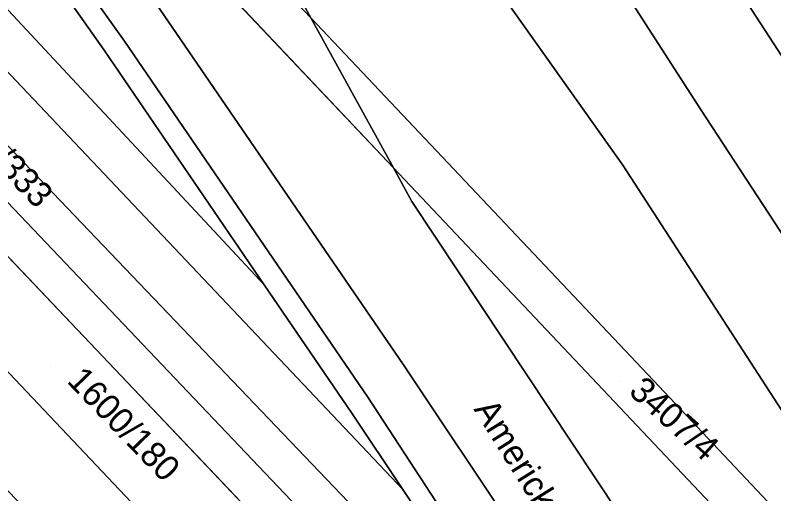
# Model space of a CAD drawing. Extents: x -262715 to -259381, y -1237238 to -1231182.
# Drawn here: x -262033.7 to -261973.8, y -1235805.2 to -1235767.4 of the extents above; entities that cross this region are included whole.
import ezdxf

# ---------------------------------------------------------------- set-up
doc = ezdxf.new("R2010")
doc.units = 0
for name, color, linetype in [('body_kn', 7, 'Continuous'), ('kladpar_druhypozemkov', 7, 'Continuous'), ('kladpar_hranice', 7, 'Continuous'), ('kladpar_parcelnecisla', 7, 'Continuous'), ('kladpar_plochy', 7, 'Continuous'), ('popisy', 7, 'Continuous')]:
    doc.layers.add(name, color=color, linetype=linetype)

msp = doc.modelspace()

# ---------------------------------------------------------------- linework, layer by layer
at = {"layer": 'body_kn'}
for p, q in [((-262010.35, -1235767.62), (-262010.35, -1235767.62)), ((-262025.06, -1235769.46), (-262025.06, -1235769.46)), ((-262026.68, -1235770.18), (-262026.68, -1235770.18)), ((-261979.55, -1235774.83), (-261979.55, -1235774.83)), ((-262003.82, -1235779.47), (-262003.82, -1235779.47)), ((-262003.82, -1235779.47), (-262003.82, -1235779.47)), ((-261985.69, -1235779.24), (-261985.69, -1235779.24)), ((-262002.36, -1235782.12), (-262002.36, -1235782.12)), ((-262014.03, -1235788.7), (-262014.03, -1235788.7)), ((-262014.03, -1235788.7), (-262014.03, -1235788.7)), ((-262003.02, -1235795.01), (-262003.02, -1235795.01)), ((-261983.72, -1235795.77), (-261983.72, -1235795.77)), ((-262005.84, -1235797.58), (-262005.84, -1235797.58)), ((-262007.11, -1235798.84), (-262007.11, -1235798.84)), ((-262003.07, -1235804.87), (-262003.07, -1235804.87)), ((-262003.07, -1235804.87), (-262003.07, -1235804.87))]:
    msp.add_line(p, q, dxfattribs=at)
at = {"layer": 'kladpar_druhypozemkov'}
for p, q in [((-262030.94, -1235795.18), (-262030.94, -1235795.18)), ((-261985.92, -1235796.31), (-261985.92, -1235796.31))]:
    msp.add_line(p, q, dxfattribs=at)
at = {"layer": 'kladpar_hranice'}
for p, q in [((-262010.35, -1235767.62), (-262064.17, -1235710.73)), ((-262064.17, -1235710.73), (-262010.35, -1235767.62)), ((-261974, -1235849.89), (-262095.14, -1235722.46)), ((-262003.82, -1235779.47), (-262043.62, -1235737.36)), ((-262043.62, -1235737.36), (-262003.82, -1235779.47)), ((-262003.82, -1235779.47), (-262010.35, -1235767.62)), ((-262010.35, -1235767.62), (-262003.82, -1235779.47))]:
    msp.add_line(p, q, dxfattribs=at)
for points in [[(-262081.92, -1235688.22), (-262080.85, -1235679.13), (-262080.12, -1235672.98), (-262076.81, -1235676.94), (-262070.78, -1235681.04), (-262065.23, -1235682.78), (-262061.91, -1235682.39), (-262060.99, -1235680.29), (-262061.87, -1235677.16), (-262067.88, -1235669.57), (-262071.18, -1235665.59), (-262069.42, -1235664.16), (-262064.18, -1235659.88), (-262063.36, -1235659.18), (-262031.59, -1235693.69), (-262013.51, -1235721.8), (-261996.35, -1235748.74), (-261979.55, -1235774.83), (-261960.13, -1235804.5), (-261935.73, -1235843.8), (-261931.33, -1235851.2)], [(-262010.35, -1235767.62), (-262016.41, -1235756.62), (-262026.92, -1235741.35), (-262051.96, -1235705.56), (-262054.49, -1235695.76), (-262053.82, -1235690.77), (-262052.17, -1235690.38), (-262050.33, -1235691.31)], [(-261956.93, -1235824.12), (-261966.74, -1235808.5), (-261985.69, -1235779.24), (-262005.02, -1235752), (-262018.13, -1235733.76), (-262050.33, -1235691.31), (-262052.17, -1235690.38), (-262053.82, -1235690.77), (-262054.49, -1235695.76), (-262051.96, -1235705.56), (-262026.92, -1235741.35), (-262016.41, -1235756.62), (-262010.35, -1235767.62)], [(-262050.33, -1235691.31), (-262018.13, -1235733.76), (-262005.02, -1235752), (-261985.69, -1235779.24), (-261966.74, -1235808.5), (-261956.93, -1235824.12)], [(-262014.03, -1235788.7), (-262026.68, -1235770.18), (-262038.26, -1235753.76), (-262038.95, -1235752.79), (-262050.13, -1235737.71), (-262068.89, -1235713.4), (-262073.43, -1235707.73), (-262085.41, -1235692.75), (-262084, -1235691.81), (-262072.62, -1235706.19), (-262070.25, -1235709.18), (-262067.92, -1235712.13), (-262048.81, -1235736.4), (-262038.27, -1235751.02), (-262025.06, -1235769.46), (-262005.84, -1235797.58), (-261988.46, -1235824.18), (-261965.38, -1235860.68), (-261953.11, -1235881.41), (-261933.41, -1235915.49), (-261920, -1235939.19), (-261895.09, -1235984.6), (-261879.4, -1236012.74), (-261863.34, -1236041.51)], [(-261863.34, -1236041.51), (-261879.4, -1236012.74), (-261895.09, -1235984.6), (-261920, -1235939.19), (-261933.41, -1235915.49), (-261953.11, -1235881.41), (-261965.38, -1235860.68), (-261988.46, -1235824.18), (-262005.84, -1235797.58), (-262025.06, -1235769.46), (-262038.27, -1235751.02), (-262048.81, -1235736.4), (-262067.92, -1235712.13), (-262070.25, -1235709.18)], [(-262087.95, -1235717.41), (-262084.92, -1235715.51), (-262039.34, -1235761.55), (-262014.03, -1235788.7), (-262007.11, -1235798.84), (-262003.07, -1235804.87), (-262039.68, -1235766.19), (-262087.95, -1235717.41)], [(-262014.03, -1235788.7), (-262039.34, -1235761.55), (-262084.92, -1235715.51)], [(-262087.95, -1235717.41), (-262039.68, -1235766.19), (-262003.07, -1235804.87)], [(-262090.44, -1235719), (-262001.16, -1235812.36), (-261990.49, -1235823.64), (-261989.79, -1235824.69), (-261981.75, -1235837.53), (-262003.25, -1235814.82), (-262092.93, -1235720.59)], [(-262003.07, -1235804.87), (-261990.49, -1235823.64), (-262001.16, -1235812.36), (-262090.44, -1235719)], [(-261931.33, -1235851.2), (-261935.73, -1235843.8), (-261960.13, -1235804.5), (-261979.55, -1235774.83), (-261996.35, -1235748.74), (-262013.51, -1235721.8), (-262007.21, -1235718.92), (-262002.02, -1235726.66), (-261988.64, -1235746.76), (-261973.07, -1235770.72), (-261954.28, -1235799.67), (-261929.13, -1235840.69), (-261916.72, -1235862.21), (-261911.45, -1235872.23)], [(-261911.45, -1235872.23), (-261916.72, -1235862.21), (-261929.13, -1235840.69), (-261954.28, -1235799.67), (-261973.07, -1235770.72), (-261988.64, -1235746.76), (-262002.02, -1235726.66), (-262007.21, -1235718.92)], [(-262095.14, -1235722.46), (-262095.41, -1235722.17), (-262092.93, -1235720.59), (-262003.25, -1235814.82), (-261981.75, -1235837.53), (-261974, -1235849.89)], [(-262100.2, -1235725.91), (-262095.14, -1235722.46), (-261974, -1235849.89)], [(-262095.14, -1235722.46), (-262100.2, -1235725.91), (-261960.85, -1235873.17), (-261957.7, -1235876.52)], [(-261957.7, -1235876.52), (-261960.85, -1235873.17), (-262100.2, -1235725.91)], [(-262043.62, -1235737.36), (-262035.55, -1235748.56), (-262022.27, -1235766.94), (-262003.02, -1235795.01), (-261985.22, -1235821.68), (-261961.71, -1235859.09), (-261949.6, -1235879.27), (-261929.94, -1235914.05), (-261916.67, -1235937.68), (-261891.92, -1235982.24), (-261876.27, -1236011.18), (-261868.87, -1236023.76), (-261862.69, -1236038.39)], [(-261862.69, -1236038.39), (-261868.87, -1236023.76), (-261876.27, -1236011.18), (-261891.92, -1235982.24), (-261916.67, -1235937.68), (-261929.94, -1235914.05), (-261949.6, -1235879.27), (-261961.71, -1235859.09), (-261985.22, -1235821.68), (-262003.02, -1235795.01), (-262022.27, -1235766.94), (-262035.55, -1235748.56), (-262043.62, -1235737.36)], [(-262038.26, -1235753.76), (-262026.68, -1235770.18), (-262014.03, -1235788.7)], [(-262010.35, -1235767.62), (-261983.72, -1235795.77), (-261964.77, -1235815.86)], [(-261956.93, -1235824.12), (-261964.77, -1235815.86), (-261983.72, -1235795.77), (-262010.35, -1235767.62)], [(-261947.61, -1235838.94), (-261942.34, -1235847.33), (-261929.6, -1235869.2), (-261920.13, -1235885.82), (-261920.62, -1235891.19), (-261924.75, -1235894.88), (-261930.21, -1235894.86), (-261933.35, -1235891.94), (-261943.03, -1235875.99), (-261955.75, -1235854.26), (-261978.8, -1235817.63), (-262002.36, -1235782.12), (-262003.82, -1235779.47)], [(-262003.82, -1235779.47), (-261955.51, -1235830.58), (-261947.61, -1235838.94)], [(-261964.77, -1235815.86), (-261955.51, -1235830.58), (-262003.82, -1235779.47)], [(-262003.82, -1235779.47), (-262002.36, -1235782.12), (-261978.8, -1235817.63), (-261955.75, -1235854.26), (-261943.03, -1235875.99), (-261933.35, -1235891.94), (-261930.21, -1235894.86), (-261924.75, -1235894.88), (-261920.62, -1235891.19), (-261920.13, -1235885.82), (-261929.6, -1235869.2), (-261942.34, -1235847.33), (-261947.61, -1235838.94)], [(-262003.07, -1235804.87), (-262007.11, -1235798.84), (-262014.03, -1235788.7)], [(-261914.96, -1235952.41), (-261921.83, -1235940.02), (-261922.97, -1235937.99), (-261930.37, -1235924.8), (-261935.51, -1235915.64), (-261944.22, -1235900.15), (-261954.48, -1235881.89), (-261957.7, -1235876.52), (-261966.84, -1235861.31), (-261974, -1235849.89), (-261981.75, -1235837.53), (-261989.79, -1235824.69), (-261990.49, -1235823.64), (-262003.07, -1235804.87)]]:
    msp.add_lwpolyline(points, dxfattribs=at)
at = {"layer": 'kladpar_plochy'}
for points in [[(-262063.36, -1235659.18), (-262031.59, -1235693.69), (-262013.51, -1235721.8), (-261996.35, -1235748.74), (-261979.55, -1235774.83), (-261960.13, -1235804.5), (-261935.73, -1235843.8), (-261931.33, -1235851.2), (-261956.93, -1235824.12), (-261966.74, -1235808.5), (-261985.69, -1235779.24), (-262005.02, -1235752), (-262018.13, -1235733.76), (-262050.33, -1235691.31)], [(-261916.72, -1235862.21), (-261929.13, -1235840.69), (-261954.28, -1235799.67), (-261973.07, -1235770.72), (-261988.64, -1235746.76), (-262002.02, -1235726.66), (-262007.21, -1235718.92), (-262019.79, -1235696.69)], [(-262051.96, -1235705.56), (-262026.92, -1235741.35), (-262016.41, -1235756.62), (-262010.35, -1235767.62), (-262064.17, -1235710.73)], [(-261895.09, -1235984.6), (-261920, -1235939.19), (-261933.41, -1235915.49), (-261953.11, -1235881.41), (-261965.38, -1235860.68), (-261988.46, -1235824.18), (-262005.84, -1235797.58), (-262025.06, -1235769.46), (-262038.27, -1235751.02), (-262048.81, -1235736.4), (-262067.92, -1235712.13), (-262070.25, -1235709.18), (-262043.62, -1235737.36), (-262035.55, -1235748.56), (-262022.27, -1235766.94), (-262003.02, -1235795.01), (-261985.22, -1235821.68), (-261961.71, -1235859.09), (-261949.6, -1235879.27), (-261929.94, -1235914.05), (-261916.67, -1235937.68), (-261891.92, -1235982.24)], [(-262100.2, -1235725.91), (-261960.85, -1235873.17), (-261957.7, -1235876.52), (-261954.48, -1235881.89), (-261944.22, -1235900.15), (-262014.34, -1235825.78), (-262106.68, -1235729.36)], [(-262043.62, -1235737.36), (-262003.82, -1235779.47), (-262002.36, -1235782.12), (-261978.8, -1235817.63), (-261955.75, -1235854.26), (-261943.03, -1235875.99), (-261933.35, -1235891.94), (-261930.21, -1235894.86), (-261924.75, -1235894.88), (-261920.62, -1235891.19), (-261920.13, -1235885.82), (-261929.6, -1235869.2), (-261942.34, -1235847.33), (-261947.61, -1235838.94), (-261923.36, -1235864.6), (-261923.2, -1235864.87), (-261911.2, -1235886.32), (-261891.21, -1235922.23), (-261866.29, -1235967.03)], [(-261891.92, -1235982.24), (-261916.67, -1235937.68), (-261929.94, -1235914.05), (-261949.6, -1235879.27), (-261961.71, -1235859.09), (-261985.22, -1235821.68), (-262003.02, -1235795.01), (-262022.27, -1235766.94), (-262035.55, -1235748.56)], [(-262038.27, -1235751.02), (-262025.06, -1235769.46), (-262005.84, -1235797.58), (-261988.46, -1235824.18), (-261965.38, -1235860.68), (-261953.11, -1235881.41), (-261933.41, -1235915.49), (-261920, -1235939.19), (-261895.09, -1235984.6)], [(-261896.63, -1235985.47), (-261914.96, -1235952.41), (-261921.83, -1235940.02), (-261922.97, -1235937.99), (-261930.37, -1235924.8), (-261935.51, -1235915.64), (-261944.22, -1235900.15), (-261954.48, -1235881.89), (-261957.7, -1235876.52), (-261966.84, -1235861.31), (-261974, -1235849.89), (-261981.75, -1235837.53), (-261989.79, -1235824.69), (-261990.49, -1235823.64), (-262003.07, -1235804.87), (-262007.11, -1235798.84), (-262014.03, -1235788.7), (-262026.68, -1235770.18), (-262038.26, -1235753.76)]]:
    msp.add_lwpolyline(points, dxfattribs=at)
for points in [[(-262050.33, -1235691.31), (-262018.13, -1235733.76), (-262005.02, -1235752), (-261985.69, -1235779.24), (-261966.74, -1235808.5), (-261956.93, -1235824.12), (-261964.77, -1235815.86), (-261983.72, -1235795.77), (-262010.35, -1235767.62), (-262016.41, -1235756.62), (-262026.92, -1235741.35), (-262051.96, -1235705.56), (-262054.49, -1235695.76), (-262053.82, -1235690.77), (-262052.17, -1235690.38)], [(-262043.62, -1235737.36), (-262045.99, -1235734.07), (-262064.17, -1235710.73), (-262010.35, -1235767.62), (-262003.82, -1235779.47)], [(-262084.92, -1235715.51), (-262078.64, -1235711.01), (-262078.18, -1235711.5), (-262038.26, -1235753.76), (-262026.68, -1235770.18), (-262014.03, -1235788.7), (-262039.34, -1235761.55)], [(-262087.95, -1235717.41), (-262084.92, -1235715.51), (-262039.34, -1235761.55), (-262014.03, -1235788.7), (-262007.11, -1235798.84), (-262003.07, -1235804.87), (-262039.68, -1235766.19)], [(-262090.44, -1235719), (-262087.95, -1235717.41), (-262039.68, -1235766.19), (-262003.07, -1235804.87), (-261990.49, -1235823.64), (-262001.16, -1235812.36)], [(-262090.44, -1235719), (-262001.16, -1235812.36), (-261990.49, -1235823.64), (-261989.79, -1235824.69), (-261981.75, -1235837.53), (-262003.25, -1235814.82), (-262092.93, -1235720.59)], [(-261931.33, -1235851.2), (-261935.73, -1235843.8), (-261960.13, -1235804.5), (-261979.55, -1235774.83), (-261996.35, -1235748.74), (-262013.51, -1235721.8), (-262007.21, -1235718.92), (-262002.02, -1235726.66), (-261988.64, -1235746.76), (-261973.07, -1235770.72), (-261954.28, -1235799.67), (-261929.13, -1235840.69), (-261916.72, -1235862.21), (-261911.45, -1235872.23)], [(-262095.14, -1235722.46), (-262095.41, -1235722.17), (-262092.93, -1235720.59), (-262003.25, -1235814.82), (-261981.75, -1235837.53), (-261974, -1235849.89)], [(-262100.2, -1235725.91), (-262095.14, -1235722.46), (-261974, -1235849.89), (-261966.84, -1235861.31), (-261957.7, -1235876.52), (-261960.85, -1235873.17)], [(-262003.82, -1235779.47), (-262010.35, -1235767.62), (-261983.72, -1235795.77), (-261964.77, -1235815.86), (-261955.51, -1235830.58)], [(-261947.61, -1235838.94), (-261942.34, -1235847.33), (-261929.6, -1235869.2), (-261920.13, -1235885.82), (-261920.62, -1235891.19), (-261924.75, -1235894.88), (-261930.21, -1235894.86), (-261933.35, -1235891.94), (-261943.03, -1235875.99), (-261955.75, -1235854.26), (-261978.8, -1235817.63), (-262002.36, -1235782.12), (-262003.82, -1235779.47), (-261955.51, -1235830.58)]]:
    msp.add_lwpolyline(points, close=True, dxfattribs=at)

# ---------------------------------------------------------------- texts
at = {"layer": 'kladpar_parcelnecisla'}
for s, rotation, p in [('1600/333', 314, (-262039.738, -1235774.738)), ('1600/180', 314, (-262029.694, -1235796.358)), ('3407/4', 318, (-261985.318, -1235797.26))]:
    msp.add_text(s, height=2, rotation=rotation, dxfattribs=at).set_placement(p)
at = {"layer": 'popisy'}
msp.add_text('Americká trieda', height=2, rotation=302, dxfattribs=at).set_placement((-261997.517, -1235798.52))

doc.saveas('drawing.dxf')
